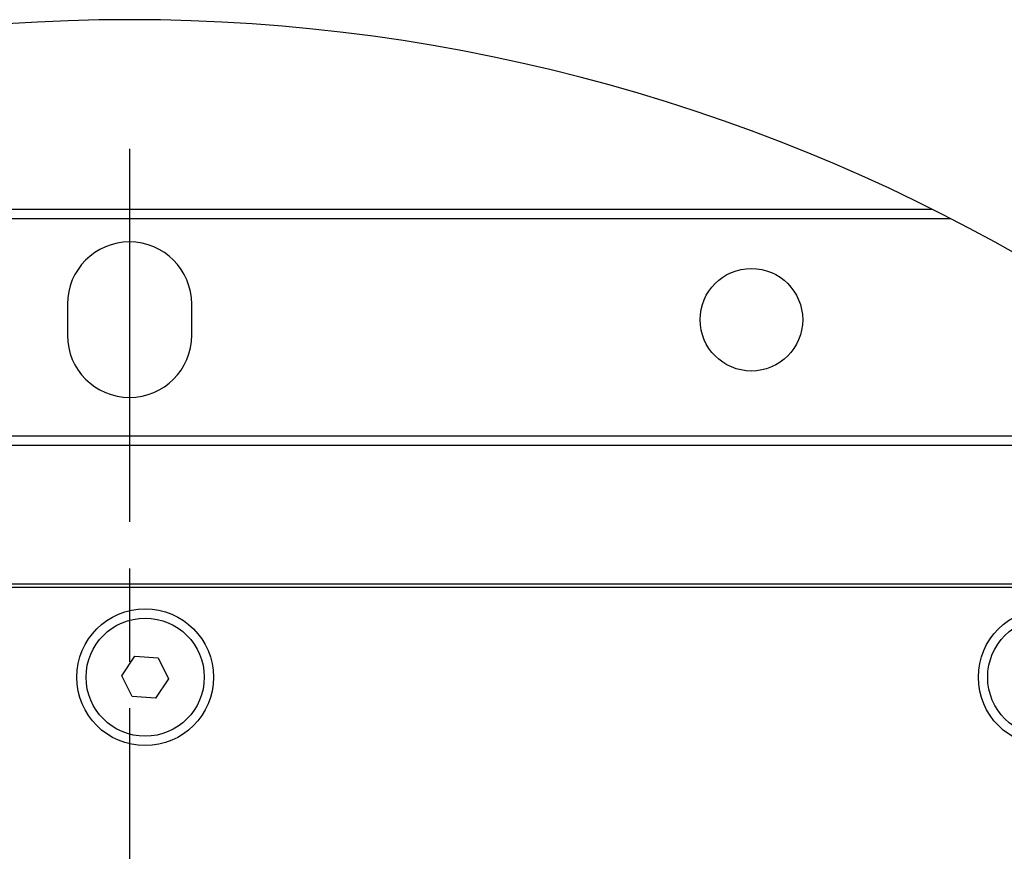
# Model space of a CAD drawing. Header units: millimetres. Extents: x 399 to 6233, y -1870 to 1602.
# Tile 323 of 656: x 4322 to 4353, y 392 to 419. Entities that reach past the tile are written whole.
import ezdxf

# ---------------------------------------------------------------- set-up
doc = ezdxf.new("R2010")
doc.units = ezdxf.units.MM
doc.linetypes.add('AM_ISO08W050', pattern=[18, 12, -1.5, 3, -1.5])
for name, color, linetype, lineweight in [('AM_7', 4, 'AM_ISO08W050', 25), ('AM_8', 1, 'Continuous', 25), ('可見 (ISO)', 7, 'Continuous', 25)]:
    doc.layers.add(name, color=color, linetype=linetype, lineweight=lineweight)

msp = doc.modelspace()

# ---------------------------------------------------------------- linework, layer by layer
at = {"layer": 'AM_7'}
msp.add_line((4325.347, 414.968), (4325.347, 343.968), dxfattribs=at)
at = {"layer": 'AM_8'}
msp.add_arc((4325.347, 361.393), 57.726, 28.53457, 151.46543, dxfattribs=at)
at = {"layer": '可見 (ISO)'}
for p, q in [((4351.176, 413.018), (4299.518, 413.018)), ((4351.767, 412.718), (4298.927, 412.718)), ((4323.347, 409.968), (4323.347, 408.968)), ((4327.347, 408.968), (4327.347, 409.968)), ((4362.328, 405.718), (4288.367, 405.718)), ((4362.685, 405.418), (4288.01, 405.418)), ((4283.322, 400.968), (4367.372, 400.968)), ((4283.229, 400.868), (4367.466, 400.868)), ((4325.099, 398.018), (4325.517, 398.642)), ((4325.517, 398.642), (4326.266, 398.591)), ((4326.266, 398.591), (4326.596, 397.917)), ((4325.429, 397.345), (4325.099, 398.018)), ((4326.596, 397.917), (4326.178, 397.294)), ((4326.178, 397.294), (4325.429, 397.345))]:
    msp.add_line(p, q, dxfattribs=at)
for centre, radius in [((4345.347, 409.468), 1.65), ((4325.847, 397.968), 2.2), ((4354.847, 397.968), 2.2), ((4325.847, 397.968), 1.9), ((4354.847, 397.968), 1.9)]:
    msp.add_circle(centre, radius, dxfattribs=at)
for centre, start, end in [((4325.347, 409.968), 0, 180), ((4325.347, 408.968), 180, 0)]:
    msp.add_arc(centre, 2, start, end, dxfattribs=at)

doc.saveas('drawing.dxf')
